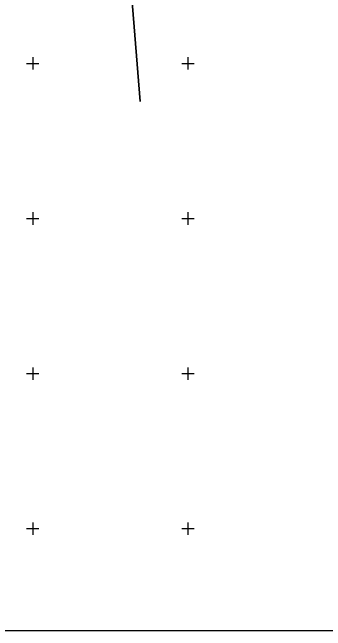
# Model space of a CAD drawing. Extents: x 528816 to 533196, y 6574767 to 6575847.
# Drawn here: x 532993.4 to 533094.4, y 6574767.1 to 6574966.4 of the extents above; entities that cross this region are included whole.
import ezdxf

# ---------------------------------------------------------------- set-up
doc = ezdxf.new("R2010")
doc.units = 0
for name, color, linetype in [('PIIR', 7, 'Continuous'), ('VORK', 7, 'Continuous'), ('VORMISTUS', 7, 'Continuous')]:
    doc.layers.add(name, color=color, linetype=linetype)

msp = doc.modelspace()

# ---------------------------------------------------------------- linework, layer by layer
at = {"layer": 'PIIR'}
for points in [[(533034.6, 6574937.68), (533028.69, 6575011.37), (533073.23, 6575025), (533121.62, 6575041.21), (533152.08, 6574971.5)], [(532838.1, 6574881.11), (532817.93, 6574944.91), (533010.86, 6575005.91), (533028.69, 6575011.37), (533034.6, 6574937.68)]]:
    msp.add_lwpolyline(points, dxfattribs=at)
at = {"layer": 'VORK'}
for p, q in [((533000, 6574952), (533000, 6574948)), ((533050, 6574952), (533050, 6574948)), ((532998, 6574950), (533002, 6574950)), ((533048, 6574950), (533052, 6574950)), ((533000, 6574902), (533000, 6574898)), ((533050, 6574902), (533050, 6574898)), ((532998, 6574900), (533002, 6574900)), ((533048, 6574900), (533052, 6574900)), ((533000, 6574852), (533000, 6574848)), ((533050, 6574852), (533050, 6574848)), ((532998, 6574850), (533002, 6574850)), ((533048, 6574850), (533052, 6574850)), ((533000, 6574802), (533000, 6574798)), ((533050, 6574802), (533050, 6574798)), ((532998, 6574800), (533002, 6574800)), ((533048, 6574800), (533052, 6574800))]:
    msp.add_line(p, q, dxfattribs=at)
at = {"layer": 'VORMISTUS'}
msp.add_lwpolyline([(533195.3, 6575269.79), (530714.07, 6575269.79), (530714.07, 6574767.12), (533195.3, 6574767.12)], close=True, dxfattribs=at)

doc.saveas('drawing.dxf')
